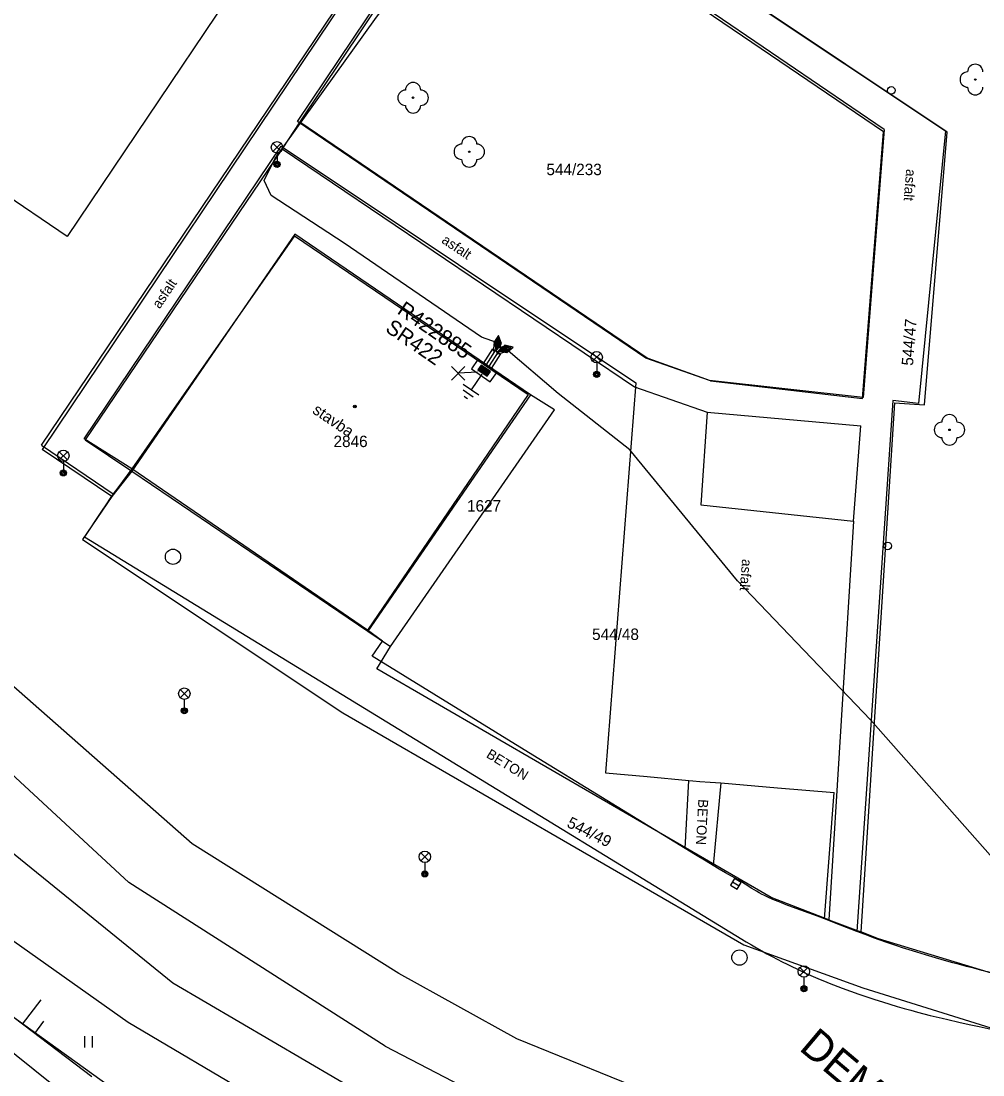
# Model space of a CAD drawing. Extents: x -540150 to -533593, y -1185082 to -1180066.
# Drawn here: x -536511.9 to -536449, y -1184689.8 to -1184620.7 of the extents above; entities that cross this region are included whole.
import ezdxf

# ---------------------------------------------------------------- set-up
doc = ezdxf.new("R2010")
doc.units = 0
for name, color, linetype in [('KN_HRAN_K_Ú', 7, 'Continuous'), ('KN_HRAN_PARCEL', 7, 'Continuous'), ('KN_PARC_Č', 7, 'Continuous'), ('KN_VKP_HRAN_', 7, 'Continuous'), ('popis demontáže', 7, 'Continuous'), ('Vrstva 1', 7, 'Continuous'), ('Vrstva 10', 7, 'Continuous'), ('Vrstva 11', 7, 'Continuous'), ('Vrstva 14', 7, 'Continuous'), ('Vrstva 15', 7, 'Continuous'), ('Vrstva 19', 7, 'Continuous'), ('Vrstva 20', 7, 'Continuous'), ('Vrstva 22', 7, 'Continuous'), ('Vrstva 23', 7, 'Continuous'), ('Vrstva 27', 7, 'Continuous'), ('Vrstva 28', 7, 'Continuous'), ('Vrstva 29', 7, 'Continuous'), ('Vrstva 30', 7, 'Continuous'), ('Vrstva 31', 7, 'Continuous'), ('Vrstva 33', 7, 'Continuous'), ('Vrstva 34', 7, 'Continuous'), ('Vrstva 36', 7, 'Continuous'), ('Vrstva 39', 7, 'Continuous'), ('Vrstva 4', 7, 'Continuous'), ('Vrstva 40', 7, 'Continuous'), ('Vrstva 41', 7, 'Continuous'), ('Vrstva 5', 7, 'Continuous'), ('Vrstva 59', 7, 'Continuous'), ('Vrstva 8', 7, 'Continuous')]:
    doc.layers.add(name, color=color, linetype=linetype)

# ---------------------------------------------------------------- blocks, each defined once
blk = doc.blocks.new('NN870')
at = {"layer": 'Vrstva 4'}
for points in [[(0, -0.251), (0.5, 0.001), (0, 0.249), (-0.5, 0.001), (0, -0.251)], [(0.37, -0.003), (0, 0.186), (-0.362, 0.001), (0, -0.188), (0.37, -0.003)], [(0.245, -0.003), (0, 0.123), (-0.252, -0.003), (0, -0.125), (0.245, -0.003)], [(0.122, -0.003), (0, 0.06), (-0.13, -0.003), (0, -0.062), (0.122, -0.003)]]:
    blk.add_lwpolyline(points, dxfattribs=at)
blk = doc.blocks.new('NN800')
at = {"layer": 'Vrstva 1'}
for points in [[(-0.442, 0.442), (0.442, -0.442)], [(-0.442, -0.442), (0.442, 0.442)]]:
    blk.add_lwpolyline(points, dxfattribs=at)
blk = doc.blocks.new('NN620')
at = {"layer": 'Vrstva 8'}
for points in [[(0.752, 0.004), (-0.748, 0.004)], [(-0.748, 0.004), (-0.748, -0.746)], [(0.752, -0.746), (0.752, 0.004)], [(0.368, -0.18), (-0.376, -0.18)], [(-0.376, -0.18), (-0.376, -0.558)], [(-0.376, -0.558), (0.368, -0.558)], [(0.321, -0.227), (-0.329, -0.227)], [(-0.329, -0.227), (-0.329, -0.51)], [(-0.329, -0.51), (0.321, -0.51)], [(0.274, -0.274), (-0.281, -0.274)], [(-0.281, -0.274), (-0.281, -0.463)], [(-0.281, -0.463), (0.274, -0.463)], [(0.227, -0.321), (-0.234, -0.321)], [(-0.234, -0.321), (-0.234, -0.416)], [(-0.234, -0.416), (0.227, -0.416)], [(-0.193, -0.369), (0.185, -0.369)], [(0.227, -0.416), (0.227, -0.321)], [(0.274, -0.463), (0.274, -0.274)], [(0.321, -0.51), (0.321, -0.227)], [(0.368, -0.558), (0.368, -0.18)], [(-0.748, -0.746), (0.752, -0.746)]]:
    blk.add_lwpolyline(points, dxfattribs=at)
blk = doc.blocks.new('NN810')
at = {"layer": 'Vrstva 14'}
for points in [[(0.004, -0.64), (0.004, -1.89)], [(0.629, -1.89), (-0.621, -1.89)], [(0.388, -2.2), (-0.399, -2.2)], [(0.004, -2.515), (-0.124, -2.515)], [(0.137, -2.515), (0.004, -2.515)]]:
    blk.add_lwpolyline(points, dxfattribs=at)

msp = doc.modelspace()

# ---------------------------------------------------------------- linework, layer by layer
at = {"layer": 'KN_HRAN_K_Ú'}
for p, q in [((-536513.962, -1184674.041), (-536502.022, -1184683.721)), ((-536502.022, -1184683.721), (-536482.442, -1184695.171))]:
    msp.add_line(p, q, dxfattribs=at)
at = {"layer": 'KN_HRAN_PARCEL'}
for p, q in [((-536476.502, -1184586.631), (-536508.942, -1184634.851)), ((-536470.262, -1184588.781), (-536510.562, -1184648.791)), ((-536482.042, -1184609.961), (-536493.702, -1184627.331)), ((-536455.482, -1184627.991), (-536482.042, -1184609.961)), ((-536508.942, -1184634.851), (-536541.992, -1184612.311)), ((-536451.322, -1184628.011), (-536469.192, -1184616.061)), ((-536493.702, -1184627.331), (-536494.862, -1184629.101)), ((-536493.702, -1184627.331), (-536470.892, -1184642.831)), ((-536456.862, -1184645.451), (-536455.482, -1184627.991)), ((-536452.802, -1184645.881), (-536451.322, -1184628.011)), ((-536494.862, -1184629.101), (-536507.742, -1184648.171)), ((-536494.862, -1184629.101), (-536471.782, -1184644.691)), ((-536494.032, -1184634.691), (-536504.702, -1184650.221)), ((-536478.592, -1184645.221), (-536494.032, -1184634.691)), ((-536466.812, -1184644.291), (-536470.892, -1184642.831)), ((-536471.782, -1184644.691), (-536467.022, -1184646.361)), ((-536466.812, -1184644.291), (-536456.862, -1184645.451)), ((-536478.592, -1184645.221), (-536489.252, -1184660.701)), ((-536477.032, -1184646.191), (-536478.592, -1184645.221)), ((-536454.762, -1184645.731), (-536456.962, -1184680.391)), ((-536454.762, -1184645.731), (-536452.802, -1184645.881)), ((-536487.762, -1184661.701), (-536477.032, -1184646.191)), ((-536467.022, -1184646.361), (-536467.452, -1184652.411)), ((-536507.742, -1184648.171), (-536504.702, -1184650.221)), ((-536506.012, -1184651.881), (-536510.562, -1184648.791)), ((-536504.702, -1184650.221), (-536506.012, -1184651.881)), ((-536504.702, -1184650.221), (-536489.252, -1184660.701)), ((-536506.012, -1184651.881), (-536507.922, -1184654.701)), ((-536467.452, -1184652.411), (-536457.452, -1184653.491)), ((-536457.452, -1184653.491), (-536459.052, -1184679.591)), ((-536507.922, -1184654.701), (-536490.892, -1184666.051)), ((-536489.252, -1184660.701), (-536487.762, -1184661.701)), ((-536488.662, -1184663.171), (-536487.762, -1184661.701)), ((-536504.892, -1184677.151), (-536521.222, -1184662.061)), ((-536462.842, -1184678.141), (-536488.662, -1184663.171)), ((-536500.752, -1184674.621), (-536512.622, -1184664.171)), ((-536490.892, -1184666.051), (-536464.622, -1184681.241)), ((-536487.212, -1184683.111), (-536500.752, -1184674.621)), ((-536488.112, -1184687.871), (-536504.892, -1184677.151)), ((-536459.052, -1184679.591), (-536462.842, -1184678.141)), ((-536459.052, -1184679.591), (-536456.962, -1184680.391)), ((-536455.802, -1184680.841), (-536456.962, -1184680.391)), ((-536464.622, -1184681.241), (-536456.842, -1184684.041)), ((-536446.492, -1184683.671), (-536455.802, -1184680.841)), ((-536479.492, -1184687.391), (-536487.212, -1184683.111)), ((-536515.312, -1184683.921), (-536502.722, -1184692.941)), ((-536456.842, -1184684.041), (-536447.052, -1184687.111)), ((-536458.772, -1184695.791), (-536479.492, -1184687.391)), ((-536488.112, -1184687.871), (-536468.572, -1184698.001))]:
    msp.add_line(p, q, dxfattribs=at)
at = {"layer": 'KN_VKP_HRAN_'}
for p in [(-536467.022, -1184646.361), (-536457.452, -1184653.491)]:
    msp.add_line(p, (-536456.972, -1184647.241), dxfattribs=at)
at = {"layer": 'Vrstva 10'}
for p, q in [((-536507.802, -1184654.511), (-536486.142, -1184667.771)), ((-536488.291, -1184661.347), (-536489.272, -1184660.621)), ((-536488.967, -1184662.338), (-536488.291, -1184661.347)), ((-536478.72, -1184668.635), (-536488.967, -1184662.338)), ((-536486.142, -1184667.771), (-536464.482, -1184681.031)), ((-536468.472, -1184674.931), (-536478.72, -1184668.635)), ((-536463.794, -1184677.723), (-536464.097, -1184677.539))]:
    msp.add_line(p, q, dxfattribs=at)
for points in [[(-536504.702, -1184650.071), (-536505.311, -1184650.888), (-536505.614, -1184651.298), (-536505.764, -1184651.504), (-536505.912, -1184651.711), (-536506.154, -1184652.057), (-536506.363, -1184652.362), (-536506.725, -1184652.897), (-536507.802, -1184654.511)], [(-536464.097, -1184677.539), (-536464.547, -1184677.256), (-536464.773, -1184677.116), (-536465.002, -1184676.981), (-536465.823, -1184676.514), (-536466.234, -1184676.279), (-536466.642, -1184676.041), (-536467.102, -1184675.767), (-536467.788, -1184675.351), (-536468.472, -1184674.931)], [(-536454.607, -1184681.298), (-536455.267, -1184681.075), (-536455.76, -1184680.903), (-536456.129, -1184680.771), (-536456.682, -1184680.569), (-536457.232, -1184680.361), (-536458.287, -1184679.952), (-536459.342, -1184679.541), (-536459.808, -1184679.364), (-536461.445, -1184678.765), (-536461.852, -1184678.611), (-536462.157, -1184678.492), (-536462.385, -1184678.4), (-536462.724, -1184678.259), (-536463.062, -1184678.111), (-536463.189, -1184678.052), (-536463.307, -1184677.993), (-536463.417, -1184677.937), (-536463.619, -1184677.825), (-536463.794, -1184677.723)], [(-536464.482, -1184681.031), (-536464.135, -1184681.24), (-536463.792, -1184681.442), (-536463.451, -1184681.636), (-536463.114, -1184681.824), (-536462.78, -1184682.005), (-536462.45, -1184682.179), (-536462.122, -1184682.347), (-536461.799, -1184682.509), (-536461.479, -1184682.665), (-536461.162, -1184682.816), (-536460.849, -1184682.962), (-536460.539, -1184683.103), (-536460.233, -1184683.239), (-536459.931, -1184683.37), (-536459.632, -1184683.497), (-536459.337, -1184683.62), (-536459.045, -1184683.738), (-536458.757, -1184683.853), (-536458.473, -1184683.963), (-536458.192, -1184684.07), (-536457.636, -1184684.276), (-536457.095, -1184684.468), (-536456.567, -1184684.649), (-536456.054, -1184684.818), (-536455.555, -1184684.977)], [(-536453.795, -1184681.562), (-536454.228, -1184681.423), (-536454.607, -1184681.298)], [(-536444.259, -1184684.006), (-536445.085, -1184683.829), (-536445.858, -1184683.66), (-536446.582, -1184683.497), (-536447.26, -1184683.34), (-536447.894, -1184683.19), (-536448.488, -1184683.045), (-536449.043, -1184682.907), (-536449.564, -1184682.774), (-536450.05, -1184682.647), (-536450.506, -1184682.525), (-536450.933, -1184682.409), (-536451.332, -1184682.298), (-536452.079, -1184682.084), (-536452.73, -1184681.892), (-536453.299, -1184681.718), (-536453.795, -1184681.562)], [(-536455.555, -1184684.977), (-536455.069, -1184685.126), (-536454.597, -1184685.266), (-536454.138, -1184685.398), (-536453.692, -1184685.523), (-536453.259, -1184685.64), (-536452.838, -1184685.751), (-536452.429, -1184685.855), (-536452.032, -1184685.954), (-536451.647, -1184686.048), (-536451.273, -1184686.136), (-536450.547, -1184686.303), (-536449.864, -1184686.452), (-536449.222, -1184686.588), (-536448.62, -1184686.71), (-536448.054, -1184686.821), (-536447.523, -1184686.922), (-536447.024, -1184687.014), (-536446.089, -1184687.181)]]:
    msp.add_lwpolyline(points, dxfattribs=at)
at = {"layer": 'Vrstva 11'}
for p, q in [((-536510.602, -1184648.511), (-536470.252, -1184588.671)), ((-536493.852, -1184627.321), (-536482.062, -1184609.721)), ((-536455.432, -1184627.831), (-536482.062, -1184609.721)), ((-536469.382, -1184615.971), (-536451.412, -1184627.921)), ((-536471.042, -1184642.811), (-536493.852, -1184627.321)), ((-536455.432, -1184627.831), (-536456.812, -1184645.381)), ((-536451.412, -1184627.921), (-536453.192, -1184645.791)), ((-536507.812, -1184648.101), (-536494.922, -1184628.931)), ((-536494.922, -1184628.931), (-536471.702, -1184644.441)), ((-536466.882, -1184644.281), (-536471.042, -1184642.811)), ((-536471.702, -1184644.441), (-536473.682, -1184669.961)), ((-536456.812, -1184645.381), (-536466.882, -1184644.281)), ((-536454.862, -1184645.581), (-536457.232, -1184680.361)), ((-536453.192, -1184645.791), (-536454.862, -1184645.581)), ((-536504.702, -1184650.071), (-536507.812, -1184648.101)), ((-536510.602, -1184648.511), (-536505.912, -1184651.711)), ((-536468.472, -1184674.931), (-536468.232, -1184670.471)), ((-536466.142, -1184670.631), (-536466.642, -1184676.041)), ((-536459.342, -1184679.541), (-536458.722, -1184671.261))]:
    msp.add_line(p, q, dxfattribs=at)
for points in [[(-536473.682, -1184669.961), (-536470.957, -1184670.216), (-536468.232, -1184670.471), (-536467.971, -1184670.494), (-536467.514, -1184670.53), (-536466.828, -1184670.578), (-536466.485, -1184670.604), (-536466.142, -1184670.631)], [(-536466.142, -1184670.631), (-536462.432, -1184670.946), (-536458.722, -1184671.261)]]:
    msp.add_lwpolyline(points, dxfattribs=at)
at = {"layer": 'Vrstva 14'}
for p, q in [((-536513.842, -1184680.021), (-536504.932, -1184686.301)), ((-536507.312, -1184689.871), (-536518.102, -1184681.701)), ((-536504.932, -1184686.301), (-536480.422, -1184700.761))]:
    msp.add_line(p, q, dxfattribs=at)
at = {"layer": 'Vrstva 15'}
for p, q in [((-536511.852, -1184686.434), (-536510.644, -1184684.839)), ((-536511.055, -1184687.037), (-536510.451, -1184686.24))]:
    msp.add_line(p, q, dxfattribs=at)
at = {"layer": 'Vrstva 20'}
for points in [[(-536481.011, -1184642.349), (-536480.951, -1184641.799), (-536480.553, -1184641.842), (-536480.613, -1184642.392)], [(-536481.675, -1184643.17), (-536481.065, -1184642.21), (-536480.559, -1184642.532), (-536481.169, -1184643.492)], [(-536480.864, -1184642.177), (-536480.264, -1184642.017), (-536480.161, -1184642.404), (-536480.761, -1184642.564)]]:
    msp.add_lwpolyline(points, close=True, dxfattribs=at)
at = {"layer": 'Vrstva 22'}
for centre in [(-536449.472, -1184624.571), (-536486.282, -1184625.761), (-536482.602, -1184629.301), (-536451.162, -1184647.511)]:
    msp.add_circle(centre, 0.05, dxfattribs=at)
for centre, start, end in [((-536449.472, -1184624.071), 0, 180), ((-536449.972, -1184624.571), 90, 270), ((-536486.782, -1184625.761), 90, 270), ((-536486.282, -1184625.261), 0, 180), ((-536485.782, -1184625.761), 270, 90), ((-536449.472, -1184625.071), 180, 0), ((-536486.282, -1184626.261), 180, 0), ((-536483.102, -1184629.301), 90, 270), ((-536482.602, -1184628.801), 0, 180), ((-536482.102, -1184629.301), 270, 90), ((-536482.602, -1184629.801), 180, 0), ((-536451.162, -1184647.011), 0, 180), ((-536451.662, -1184647.511), 90, 270), ((-536450.662, -1184647.511), 270, 90), ((-536451.162, -1184648.011), 180, 0)]:
    msp.add_arc(centre, 0.5, start, end, dxfattribs=at)
at = {"layer": 'Vrstva 23'}
msp.add_line((-536519.302, -1184682.831), (-536508.402, -1184691.551), dxfattribs=at)
at = {"layer": 'Vrstva 27'}
msp.add_line((-536465.362, -1184677.112), (-536464.932, -1184677.368), dxfattribs=at)
msp.add_lwpolyline([(-536465.49, -1184677.326), (-536465.061, -1184677.583), (-536464.804, -1184677.154), (-536465.233, -1184676.897)], close=True, dxfattribs=at)
for centre in [(-536502.002, -1184655.821), (-536464.912, -1184682.071)]:
    msp.add_circle(centre, 0.5, dxfattribs=at)
at = {"layer": 'Vrstva 28'}
msp.add_circle((-536454.972, -1184625.281), 0.25, dxfattribs=at)
at = {"layer": 'Vrstva 31'}
msp.add_circle((-536455.202, -1184655.111), 0.25, dxfattribs=at)
at = {"layer": 'Vrstva 33'}
for p, q in [((-536495.457, -1184629.271), (-536494.927, -1184628.741)), ((-536495.457, -1184628.741), (-536494.927, -1184629.271)), ((-536495.192, -1184629.381), (-536495.192, -1184630.131)), ((-536474.527, -1184643.021), (-536473.997, -1184642.491)), ((-536474.527, -1184642.491), (-536473.997, -1184643.021)), ((-536474.262, -1184643.131), (-536474.262, -1184643.881)), ((-536509.447, -1184649.471), (-536508.917, -1184648.941)), ((-536509.447, -1184648.941), (-536508.917, -1184649.471)), ((-536509.182, -1184649.581), (-536509.182, -1184650.331)), ((-536501.527, -1184665.051), (-536500.997, -1184664.521)), ((-536501.527, -1184664.521), (-536500.997, -1184665.051)), ((-536501.262, -1184665.161), (-536501.262, -1184665.911)), ((-536485.777, -1184675.731), (-536485.247, -1184675.201)), ((-536485.777, -1184675.201), (-536485.247, -1184675.731)), ((-536485.512, -1184675.841), (-536485.512, -1184676.591)), ((-536460.957, -1184683.251), (-536460.427, -1184682.721)), ((-536460.957, -1184682.721), (-536460.427, -1184683.251)), ((-536460.692, -1184683.361), (-536460.692, -1184684.111))]:
    msp.add_line(p, q, dxfattribs=at)
for centre, radius in [((-536495.192, -1184629.006), 0.375), ((-536495.192, -1184630.131), 0.2), ((-536495.192, -1184630.131), 0.145), ((-536495.192, -1184630.131), 0.0876), ((-536474.262, -1184642.756), 0.375), ((-536474.262, -1184643.881), 0.2), ((-536474.262, -1184643.881), 0.145), ((-536474.262, -1184643.881), 0.0876), ((-536509.182, -1184649.206), 0.375), ((-536509.182, -1184650.331), 0.2), ((-536509.182, -1184650.331), 0.145), ((-536509.182, -1184650.331), 0.0876), ((-536501.262, -1184664.786), 0.375), ((-536501.262, -1184665.911), 0.2), ((-536501.262, -1184665.911), 0.145), ((-536501.262, -1184665.911), 0.0876), ((-536485.512, -1184675.466), 0.375), ((-536485.512, -1184676.591), 0.2), ((-536485.512, -1184676.591), 0.145), ((-536485.512, -1184676.591), 0.0876), ((-536460.692, -1184682.986), 0.375), ((-536460.692, -1184684.111), 0.2), ((-536460.692, -1184684.111), 0.145), ((-536460.692, -1184684.111), 0.0876)]:
    msp.add_circle(centre, radius, dxfattribs=at)
at = {"layer": 'Vrstva 36'}
for p, q in [((-536507.772, -1184687.958), (-536507.772, -1184687.208)), ((-536507.272, -1184687.958), (-536507.272, -1184687.208))]:
    msp.add_line(p, q, dxfattribs=at)
at = {"layer": 'Vrstva 39'}
for radius in [0.09, 0.0398]:
    msp.add_circle((-536490.099, -1184645.981), radius, dxfattribs=at)
at = {"layer": 'Vrstva 5'}
for p, q in [((-536494.052, -1184634.801), (-536504.702, -1184650.071)), ((-536494.052, -1184634.801), (-536478.742, -1184645.201)), ((-536478.742, -1184645.201), (-536489.272, -1184660.621)), ((-536489.272, -1184660.621), (-536504.702, -1184650.071))]:
    msp.add_line(p, q, dxfattribs=at)
for points in [[(-536480.752, -1184641.821), (-536481.812, -1184641.441), (-536490.802, -1184635.291), (-536495.572, -1184632.171), (-536496.032, -1184631.171), (-536495.342, -1184629.761), (-536488.782, -1184620.631), (-536484.912, -1184615.421), (-536481.462, -1184610.141), (-536477.042, -1184603.181), (-536472.722, -1184596.751), (-536467.852, -1184590.251), (-536466.812, -1184588.561), (-536460.432, -1184579.451)], [(-536481.506, -1184643.277), (-536480.787, -1184642.146), (-536480.752, -1184641.821)], [(-536480.212, -1184642.211), (-536480.669, -1184642.333), (-536481.338, -1184643.385)], [(-536432.422, -1184671.309), (-536431.132, -1184673.751), (-536431.302, -1184676.441), (-536432.332, -1184679.191), (-536434.062, -1184679.721), (-536445.792, -1184678.661), (-536447.502, -1184676.491), (-536456.322, -1184666.491), (-536465.052, -1184657.401), (-536472.092, -1184648.821), (-536476.782, -1184645.131), (-536480.212, -1184642.211)]]:
    msp.add_lwpolyline(points, dxfattribs=at)
at = {"layer": 'Vrstva 59'}
msp.add_lwpolyline([(-536482.065, -1184643.725), (-536483.331, -1184643.808)], dxfattribs=at)

# ---------------------------------------------------------------- block references
at = {"layer": 'Vrstva 15', "rotation": -34.37234147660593}
msp.add_blockref('NN810', (-536481.422, -1184643.331), dxfattribs=at)
at = {"layer": 'Vrstva 19'}
for p, rotation in [((-536480.752, -1184641.821), 82.73377747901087), ((-536480.212, -1184642.211), 14.067502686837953)]:
    msp.add_blockref('NN870', p, dxfattribs=dict(at, rotation=rotation))
at = {"layer": 'Vrstva 28', "rotation": -34.49882221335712}
msp.add_blockref('NN620', (-536481.422, -1184643.331), dxfattribs=at)
at = {"layer": 'Vrstva 34'}
msp.add_blockref('NN800', (-536483.331, -1184643.808), dxfattribs=at)

# ---------------------------------------------------------------- texts
at = {"layer": 'KN_PARC_Č'}
for s, p in [('544/233', (-536477.552, -1184630.831)), ('2846', (-536491.49, -1184648.641)), ('1627', (-536482.752, -1184652.861)), ('544/48', (-536474.562, -1184661.271))]:
    msp.add_text(s, height=0.75, dxfattribs=at).set_placement(p)
for s, rotation, p in [('544/47', 85.5, (-536453.552, -1184643.331)), ('544/49', 333, (-536476.272, -1184673.481))]:
    msp.add_text(s, height=0.75, rotation=rotation, dxfattribs=at).set_placement(p)
at = {"layer": 'popis demontáže'}
msp.add_text('DEMONTÁŽ VEDENÍ:', height=2, rotation=319.88, dxfattribs=at).set_placement((-536461.077, -1184688.078))
at = {"layer": 'Vrstva 29'}
msp.add_text('R422885', height=1, rotation=325.501, dxfattribs=at).set_placement((-536487.387, -1184639.852))
at = {"layer": 'Vrstva 30'}
msp.add_text('SR422', height=1, rotation=325.501, dxfattribs=at).set_placement((-536488.165, -1184641.02))
at = {"layer": 'Vrstva 40'}
for s, rotation, p in [('asfalt', 265.50394, (-536453.995, -1184630.42)), ('asfalt', 326.25871, (-536484.466, -1184635.226)), ('asfalt', 56.08293, (-536502.875, -1184639.626)), ('asfalt', 265.56353, (-536464.738, -1184655.957)), ('BETON', 328.43166, (-536481.541, -1184668.923)), ('BETON', 266.91979, (-536467.603, -1184671.686))]:
    msp.add_text(s, height=0.65, rotation=rotation, dxfattribs=at).set_placement(p)
at = {"layer": 'Vrstva 41'}
msp.add_text('stavba', height=0.75, rotation=325.81194, dxfattribs=at).set_placement((-536492.928, -1184646.372))

doc.saveas('drawing.dxf')
